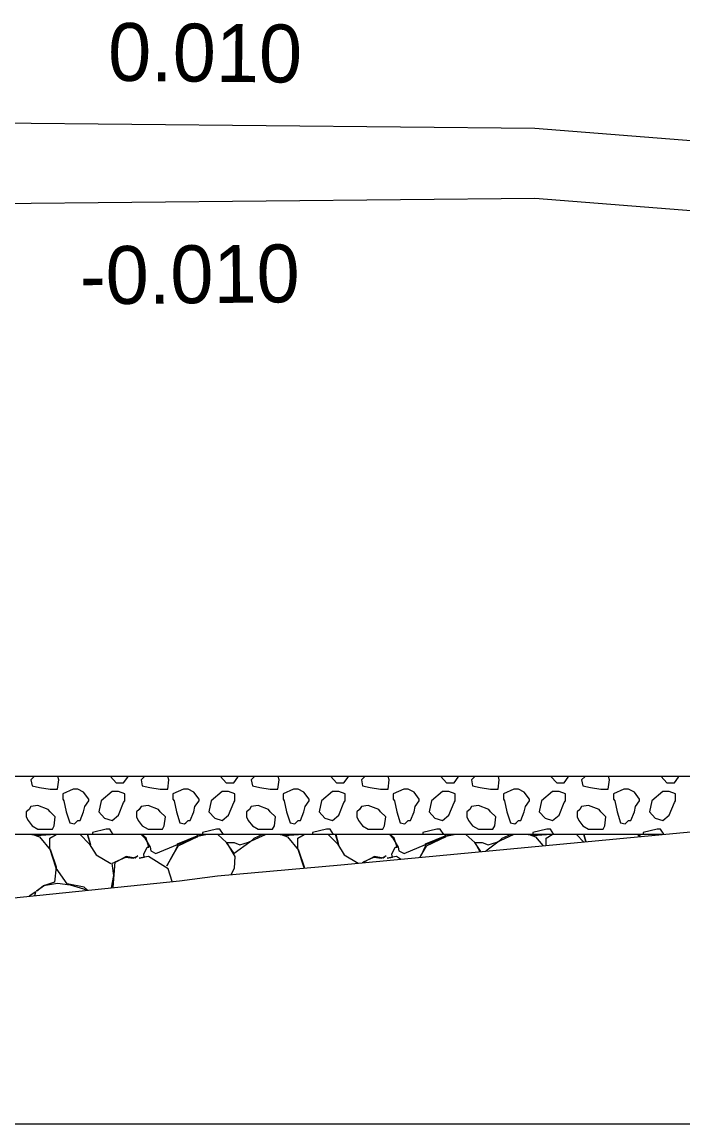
# Model space of a CAD drawing. Extents: x -26 to 4781, y -31 to 24738.
# Drawn here: x 2279.16 to 2290.56, y 7000 to 7019.03 of the extents above; entities that cross this region are included whole.
import ezdxf

# ---------------------------------------------------------------- set-up
doc = ezdxf.new("R2010")
doc.units = 0
for name, color, linetype in [('DESIGN - SHEET - Light Grid', 7, 'Continuous'), ('DESIGN - TRANSPORTATION - Proposed Layout Patterning', 7, 'Continuous'), ('DESIGN - TYPICAL - Finished Grade and Subgrade', 7, 'Continuous'), ('DESIGN - TYPICAL - Finished Grade Slopes Text', 7, 'Continuous'), ('DESIGN - TYPICAL - Subgrade Cross Slope Text', 7, 'Continuous'), ('GEOTECHNICAL – SCRATCH – Level 1', 7, 'Continuous'), ('SURVEY - GROUND - Top of Ground', 7, 'Continuous')]:
    doc.layers.add(name, color=color, linetype=linetype)

msp = doc.modelspace()

# ---------------------------------------------------------------- linework, layer by layer
at = {"layer": 'DESIGN - SHEET - Light Grid'}
msp.add_line((2000, 7000), (2300, 7000), dxfattribs=at)
at = {"layer": 'DESIGN - TRANSPORTATION - Proposed Layout Patterning'}
for p, q in [((2280.708, 7005.741), (2280.518, 7005.581)), ((2282.608, 7005.741), (2282.418, 7005.581)), ((2284.508, 7005.741), (2284.318, 7005.581)), ((2286.408, 7005.741), (2286.218, 7005.581)), ((2288.308, 7005.741), (2288.118, 7005.581)), ((2290.208, 7005.741), (2290.018, 7005.581)), ((2279.858, 7005.611), (2279.878, 7005.581)), ((2281.758, 7005.611), (2281.778, 7005.581)), ((2283.658, 7005.611), (2283.678, 7005.581)), ((2285.558, 7005.611), (2285.578, 7005.581)), ((2287.458, 7005.611), (2287.478, 7005.581)), ((2289.358, 7005.611), (2289.378, 7005.581)), ((2288.718, 7005), (2288.841, 7004.872)), ((2288.88, 7004.876), (2288.845, 7005)), ((2288.847, 7005), (2288.881, 7004.876)), ((2289.771, 7005), (2289.808, 7004.964)), ((2289.822, 7004.965), (2289.78, 7005))]:
    msp.add_line(p, q, dxfattribs=at)
for points in [[(2279.367, 7006), (2279.308, 7005.941), (2279.328, 7005.841), (2279.458, 7005.811), (2279.638, 7005.781), (2279.768, 7005.781), (2279.788, 7005.941), (2279.771, 7006)], [(2280.679, 7006), (2280.778, 7005.891), (2280.908, 7005.891), (2280.978, 7005.991), (2280.982, 7006)], [(2281.267, 7006), (2281.208, 7005.941), (2281.228, 7005.841), (2281.358, 7005.811), (2281.538, 7005.781), (2281.668, 7005.781), (2281.688, 7005.941), (2281.671, 7006)], [(2282.579, 7006), (2282.678, 7005.891), (2282.808, 7005.891), (2282.878, 7005.991), (2282.882, 7006)], [(2283.167, 7006), (2283.108, 7005.941), (2283.128, 7005.841), (2283.258, 7005.811), (2283.438, 7005.781), (2283.568, 7005.781), (2283.588, 7005.941), (2283.571, 7006)], [(2284.479, 7006), (2284.578, 7005.891), (2284.708, 7005.891), (2284.778, 7005.991), (2284.782, 7006)], [(2285.067, 7006), (2285.008, 7005.941), (2285.028, 7005.841), (2285.158, 7005.811), (2285.338, 7005.781), (2285.468, 7005.781), (2285.488, 7005.941), (2285.471, 7006)], [(2286.379, 7006), (2286.478, 7005.891), (2286.608, 7005.891), (2286.678, 7005.991), (2286.682, 7006)], [(2286.967, 7006), (2286.908, 7005.941), (2286.928, 7005.841), (2287.058, 7005.811), (2287.238, 7005.781), (2287.368, 7005.781), (2287.388, 7005.941), (2287.371, 7006)], [(2288.279, 7006), (2288.378, 7005.891), (2288.508, 7005.891), (2288.578, 7005.991), (2288.582, 7006)], [(2288.867, 7006), (2288.808, 7005.941), (2288.828, 7005.841), (2288.958, 7005.811), (2289.138, 7005.781), (2289.268, 7005.781), (2289.288, 7005.941), (2289.271, 7006)], [(2290.179, 7006), (2290.278, 7005.891), (2290.408, 7005.891), (2290.478, 7005.991), (2290.482, 7006)], [(2280.118, 7005.781), (2280.058, 7005.781), (2280.038, 7005.781), (2279.858, 7005.701), (2279.858, 7005.611)], [(2280.308, 7005.581), (2280.308, 7005.611), (2280.218, 7005.731), (2280.118, 7005.781)], [(2280.928, 7005.581), (2280.928, 7005.701), (2280.818, 7005.741), (2280.708, 7005.741)], [(2282.018, 7005.781), (2281.958, 7005.781), (2281.938, 7005.781), (2281.758, 7005.701), (2281.758, 7005.611)], [(2282.208, 7005.581), (2282.208, 7005.611), (2282.118, 7005.731), (2282.018, 7005.781)], [(2282.828, 7005.581), (2282.828, 7005.701), (2282.718, 7005.741), (2282.608, 7005.741)], [(2283.918, 7005.781), (2283.858, 7005.781), (2283.838, 7005.781), (2283.658, 7005.701), (2283.658, 7005.611)], [(2284.108, 7005.581), (2284.108, 7005.611), (2284.018, 7005.731), (2283.918, 7005.781)], [(2284.728, 7005.581), (2284.728, 7005.701), (2284.618, 7005.741), (2284.508, 7005.741)], [(2285.818, 7005.781), (2285.758, 7005.781), (2285.738, 7005.781), (2285.558, 7005.701), (2285.558, 7005.611)], [(2286.008, 7005.581), (2286.008, 7005.611), (2285.918, 7005.731), (2285.818, 7005.781)], [(2286.628, 7005.581), (2286.628, 7005.701), (2286.518, 7005.741), (2286.408, 7005.741)], [(2287.718, 7005.781), (2287.658, 7005.781), (2287.638, 7005.781), (2287.458, 7005.701), (2287.458, 7005.611)], [(2287.908, 7005.581), (2287.908, 7005.611), (2287.818, 7005.731), (2287.718, 7005.781)], [(2288.528, 7005.581), (2288.528, 7005.701), (2288.418, 7005.741), (2288.308, 7005.741)], [(2289.618, 7005.781), (2289.558, 7005.781), (2289.538, 7005.781), (2289.358, 7005.701), (2289.358, 7005.611)], [(2289.808, 7005.581), (2289.808, 7005.611), (2289.718, 7005.731), (2289.618, 7005.781)], [(2290.428, 7005.581), (2290.428, 7005.701), (2290.318, 7005.741), (2290.208, 7005.741)], [(2279.608, 7005.431), (2279.428, 7005.501), (2279.308, 7005.481), (2279.278, 7005.431), (2279.228, 7005.391), (2279.228, 7005.301), (2279.258, 7005.241), (2279.328, 7005.151), (2279.428, 7005.091), (2279.558, 7005.091), (2279.678, 7005.091), (2279.708, 7005.151), (2279.728, 7005.301), (2279.638, 7005.391), (2279.608, 7005.431)], [(2279.878, 7005.581), (2279.918, 7005.391), (2279.978, 7005.201), (2280.058, 7005.181), (2280.078, 7005.201), (2280.118, 7005.241)], [(2280.118, 7005.241), (2280.158, 7005.241), (2280.218, 7005.391), (2280.238, 7005.481), (2280.308, 7005.581)], [(2280.518, 7005.581), (2280.478, 7005.391), (2280.578, 7005.281), (2280.708, 7005.241), (2280.818, 7005.331), (2280.908, 7005.551), (2280.928, 7005.581)], [(2281.508, 7005.431), (2281.328, 7005.501), (2281.208, 7005.481), (2281.178, 7005.431), (2281.128, 7005.391), (2281.128, 7005.301), (2281.158, 7005.241), (2281.228, 7005.151), (2281.328, 7005.091), (2281.458, 7005.091), (2281.578, 7005.091), (2281.608, 7005.151), (2281.628, 7005.301), (2281.538, 7005.391), (2281.508, 7005.431)], [(2281.778, 7005.581), (2281.818, 7005.391), (2281.878, 7005.201), (2281.958, 7005.181), (2281.978, 7005.201), (2282.018, 7005.241)], [(2282.018, 7005.241), (2282.058, 7005.241), (2282.118, 7005.391), (2282.138, 7005.481), (2282.208, 7005.581)], [(2282.418, 7005.581), (2282.378, 7005.391), (2282.478, 7005.281), (2282.608, 7005.241), (2282.718, 7005.331), (2282.808, 7005.551), (2282.828, 7005.581)], [(2283.408, 7005.431), (2283.228, 7005.501), (2283.108, 7005.481), (2283.078, 7005.431), (2283.028, 7005.391), (2283.028, 7005.301), (2283.058, 7005.241), (2283.128, 7005.151), (2283.228, 7005.091), (2283.358, 7005.091), (2283.478, 7005.091), (2283.508, 7005.151), (2283.528, 7005.301), (2283.438, 7005.391), (2283.408, 7005.431)], [(2283.678, 7005.581), (2283.718, 7005.391), (2283.778, 7005.201), (2283.858, 7005.181), (2283.878, 7005.201), (2283.918, 7005.241)], [(2283.918, 7005.241), (2283.958, 7005.241), (2284.018, 7005.391), (2284.038, 7005.481), (2284.108, 7005.581)], [(2284.318, 7005.581), (2284.278, 7005.391), (2284.378, 7005.281), (2284.508, 7005.241), (2284.618, 7005.331), (2284.708, 7005.551), (2284.728, 7005.581)], [(2285.308, 7005.431), (2285.128, 7005.501), (2285.008, 7005.481), (2284.978, 7005.431), (2284.928, 7005.391), (2284.928, 7005.301), (2284.958, 7005.241), (2285.028, 7005.151), (2285.128, 7005.091), (2285.258, 7005.091), (2285.378, 7005.091), (2285.408, 7005.151), (2285.428, 7005.301), (2285.338, 7005.391), (2285.308, 7005.431)], [(2285.578, 7005.581), (2285.618, 7005.391), (2285.678, 7005.201), (2285.758, 7005.181), (2285.778, 7005.201), (2285.818, 7005.241)], [(2285.818, 7005.241), (2285.858, 7005.241), (2285.918, 7005.391), (2285.938, 7005.481), (2286.008, 7005.581)], [(2286.218, 7005.581), (2286.178, 7005.391), (2286.278, 7005.281), (2286.408, 7005.241), (2286.518, 7005.331), (2286.608, 7005.551), (2286.628, 7005.581)], [(2287.208, 7005.431), (2287.028, 7005.501), (2286.908, 7005.481), (2286.878, 7005.431), (2286.828, 7005.391), (2286.828, 7005.301), (2286.858, 7005.241), (2286.928, 7005.151), (2287.028, 7005.091), (2287.158, 7005.091), (2287.278, 7005.091), (2287.308, 7005.151), (2287.328, 7005.301), (2287.238, 7005.391), (2287.208, 7005.431)], [(2287.478, 7005.581), (2287.518, 7005.391), (2287.578, 7005.201), (2287.658, 7005.181), (2287.678, 7005.201), (2287.718, 7005.241)], [(2287.718, 7005.241), (2287.758, 7005.241), (2287.818, 7005.391), (2287.838, 7005.481), (2287.908, 7005.581)], [(2288.118, 7005.581), (2288.078, 7005.391), (2288.178, 7005.281), (2288.308, 7005.241), (2288.418, 7005.331), (2288.508, 7005.551), (2288.528, 7005.581)], [(2289.108, 7005.431), (2288.928, 7005.501), (2288.808, 7005.481), (2288.778, 7005.431), (2288.728, 7005.391), (2288.728, 7005.301), (2288.758, 7005.241), (2288.828, 7005.151), (2288.928, 7005.091), (2289.058, 7005.091), (2289.178, 7005.091), (2289.208, 7005.151), (2289.228, 7005.301), (2289.138, 7005.391), (2289.108, 7005.431)], [(2289.378, 7005.581), (2289.418, 7005.391), (2289.478, 7005.201), (2289.558, 7005.181), (2289.578, 7005.201), (2289.618, 7005.241)], [(2289.618, 7005.241), (2289.658, 7005.241), (2289.718, 7005.391), (2289.738, 7005.481), (2289.808, 7005.581)], [(2290.018, 7005.581), (2289.978, 7005.391), (2290.078, 7005.281), (2290.208, 7005.241), (2290.318, 7005.331), (2290.408, 7005.551), (2290.428, 7005.581)], [(2280.608, 7005.091), (2280.368, 7005.031), (2280.368, 7005)], [(2280.729, 7005), (2280.728, 7005.001), (2280.668, 7005.091), (2280.608, 7005.091)], [(2282.508, 7005.091), (2282.268, 7005.031), (2282.268, 7005)], [(2282.629, 7005), (2282.628, 7005.001), (2282.568, 7005.091), (2282.508, 7005.091)], [(2284.408, 7005.091), (2284.168, 7005.031), (2284.168, 7005)], [(2284.529, 7005), (2284.528, 7005.001), (2284.468, 7005.091), (2284.408, 7005.091)], [(2286.308, 7005.091), (2286.068, 7005.031), (2286.068, 7005)], [(2286.429, 7005), (2286.428, 7005.001), (2286.368, 7005.091), (2286.308, 7005.091)], [(2288.208, 7005.091), (2287.968, 7005.031), (2287.968, 7005)], [(2288.329, 7005), (2288.328, 7005.001), (2288.268, 7005.091), (2288.208, 7005.091)], [(2290.108, 7005.091), (2289.868, 7005.031), (2289.868, 7005)], [(2290.227, 7005.003), (2290.168, 7005.091), (2290.108, 7005.091)], [(2279.326, 7005), (2279.344, 7004.998), (2279.454, 7004.958), (2279.644, 7004.728), (2279.744, 7004.438), (2279.714, 7004.178), (2279.544, 7004.118), (2279.404, 7004.018), (2279.524, 7004.118), (2279.764, 7004.158), (2279.984, 7004.128), (2280.214, 7004.058), (2280.269, 7004.035)], [(2279.728, 7005), (2279.724, 7004.998), (2279.404, 7004.978), (2279.393, 7005)], [(2280.286, 7004.036), (2280.224, 7004.088), (2279.934, 7004.148), (2279.744, 7004.418), (2279.634, 7004.758), (2279.634, 7004.938), (2279.741, 7005)], [(2280.158, 7005), (2280.314, 7004.838), (2280.434, 7004.648), (2280.684, 7004.498)], [(2280.287, 7005), (2280.334, 7004.828), (2280.285, 7005)], [(2281.746, 7004.186), (2281.674, 7004.408), (2281.334, 7004.618), (2281.174, 7004.588), (2281.264, 7004.608), (2281.254, 7004.658), (2281.314, 7004.778), (2281.344, 7004.778), (2281.294, 7004.938), (2281.22, 7005)], [(2281.211, 7005), (2281.274, 7004.938), (2281.364, 7004.778), (2281.374, 7004.718), (2281.464, 7004.668), (2281.834, 7004.828), (2282.184, 7004.958), (2281.844, 7004.798), (2281.764, 7004.658), (2281.654, 7004.458), (2281.764, 7004.648), (2281.834, 7004.798), (2281.834, 7004.838), (2282.174, 7004.978), (2282.189, 7005)], [(2282.305, 7005), (2282.184, 7004.968), (2282.328, 7005)], [(2282.533, 7005), (2282.684, 7004.858), (2282.824, 7004.618), (2282.814, 7004.418), (2282.765, 7004.306)], [(2283.305, 7005), (2283.154, 7004.928), (2283.084, 7004.868), (2282.814, 7004.668), (2282.684, 7004.858), (2282.814, 7004.858), (2282.914, 7004.818), (2283.064, 7004.868), (2283.354, 7005)], [(2283.606, 7005), (2283.624, 7004.998), (2283.734, 7004.958), (2283.924, 7004.728), (2284.024, 7004.438), (2284.022, 7004.42)], [(2284.008, 7005), (2284.004, 7004.998), (2283.684, 7004.978), (2283.673, 7005)], [(2284.023, 7004.42), (2283.914, 7004.758), (2283.914, 7004.938), (2284.021, 7005)], [(2284.438, 7005), (2284.594, 7004.838), (2284.714, 7004.648), (2284.952, 7004.505)], [(2284.567, 7005), (2284.614, 7004.828), (2284.565, 7005)], [(2285.684, 7004.574), (2285.614, 7004.618), (2285.454, 7004.588), (2285.544, 7004.608), (2285.534, 7004.658), (2285.594, 7004.778), (2285.624, 7004.778), (2285.574, 7004.938), (2285.5, 7005)], [(2285.491, 7005), (2285.554, 7004.938), (2285.644, 7004.778), (2285.654, 7004.718), (2285.744, 7004.668), (2286.114, 7004.828), (2286.464, 7004.958), (2286.124, 7004.798), (2286.044, 7004.658), (2286.015, 7004.605)], [(2286.02, 7004.606), (2286.044, 7004.648), (2286.114, 7004.798), (2286.114, 7004.838), (2286.454, 7004.978), (2286.469, 7005)], [(2286.585, 7005), (2286.464, 7004.968), (2286.608, 7005)], [(2286.813, 7005), (2286.964, 7004.858), (2287.054, 7004.703)], [(2287.068, 7004.705), (2286.964, 7004.858), (2287.094, 7004.858), (2287.194, 7004.818), (2287.344, 7004.868), (2287.634, 7005)], [(2287.585, 7005), (2287.434, 7004.928), (2287.364, 7004.868), (2287.155, 7004.713)], [(2287.886, 7005), (2287.904, 7004.998), (2288.014, 7004.958), (2288.139, 7004.806)], [(2288.288, 7005), (2288.284, 7004.998), (2287.964, 7004.978), (2287.953, 7005)], [(2288.194, 7004.811), (2288.194, 7004.938), (2288.301, 7005)], [(2280.728, 7004.082), (2280.764, 7004.528), (2280.944, 7004.608), (2281.074, 7004.588), (2281.154, 7004.628), (2281.104, 7004.588), (2280.954, 7004.618), (2280.784, 7004.528), (2280.704, 7004.498), (2280.734, 7004.288), (2280.694, 7004.078)], [(2285.043, 7004.513), (2285.044, 7004.528), (2285.224, 7004.608), (2285.354, 7004.588), (2285.434, 7004.628), (2285.384, 7004.588), (2285.234, 7004.618), (2285.064, 7004.528), (2285.021, 7004.511)], [(2279.373, 7003.943), (2279.394, 7004.008), (2279.276, 7003.933)]]:
    msp.add_lwpolyline(points, dxfattribs=at)
at = {"layer": 'DESIGN - TYPICAL - Finished Grade and Subgrade'}
for p, q in [((2288, 7017.192), (2278, 7017.292)), ((2298, 7016.392), (2288, 7017.192)), ((2288, 7015.982), (2278, 7015.882)), ((2298, 7015.182), (2288, 7015.982))]:
    msp.add_line(p, q, dxfattribs=at)
at = {"layer": 'GEOTECHNICAL – SCRATCH – Level 1'}
for p, q in [((2299.066, 7006), (2239.625, 7006)), ((2290.193, 7005), (2236.625, 7005))]:
    msp.add_line(p, q, dxfattribs=at)
at = {"layer": 'SURVEY - GROUND - Top of Ground'}
msp.add_lwpolyline([(2221.065, 7001.486), (2231.615, 7001.803), (2234.076, 7001.953), (2237.012, 7001.948), (2244.332, 7002.031), (2247.669, 7002.206), (2252.499, 7002.233), (2256.305, 7002.33), (2264.092, 7002.523), (2265.59, 7002.579), (2265.997, 7002.593), (2266.436, 7002.617), (2275.198, 7003.514), (2281.873, 7004.199), (2282.526, 7004.285), (2284.656, 7004.477), (2294.223, 7005.381), (2295.439, 7005.523), (2297.025, 7005.728), (2300, 7006.124), (2307.639, 7007.141), (2311.611, 7007.768)], dxfattribs=at)

# ---------------------------------------------------------------- texts
at = {"layer": 'DESIGN - TYPICAL - Finished Grade Slopes Text'}
msp.add_text('0.010', height=1, rotation=359.4271, dxfattribs=at).set_placement((2280.635, 7018.015))
at = {"layer": 'DESIGN - TYPICAL - Subgrade Cross Slope Text'}
msp.add_text('-0.010', height=1, rotation=0.5729, dxfattribs=at).set_placement((2280.157, 7014.153))

doc.saveas('drawing.dxf')
